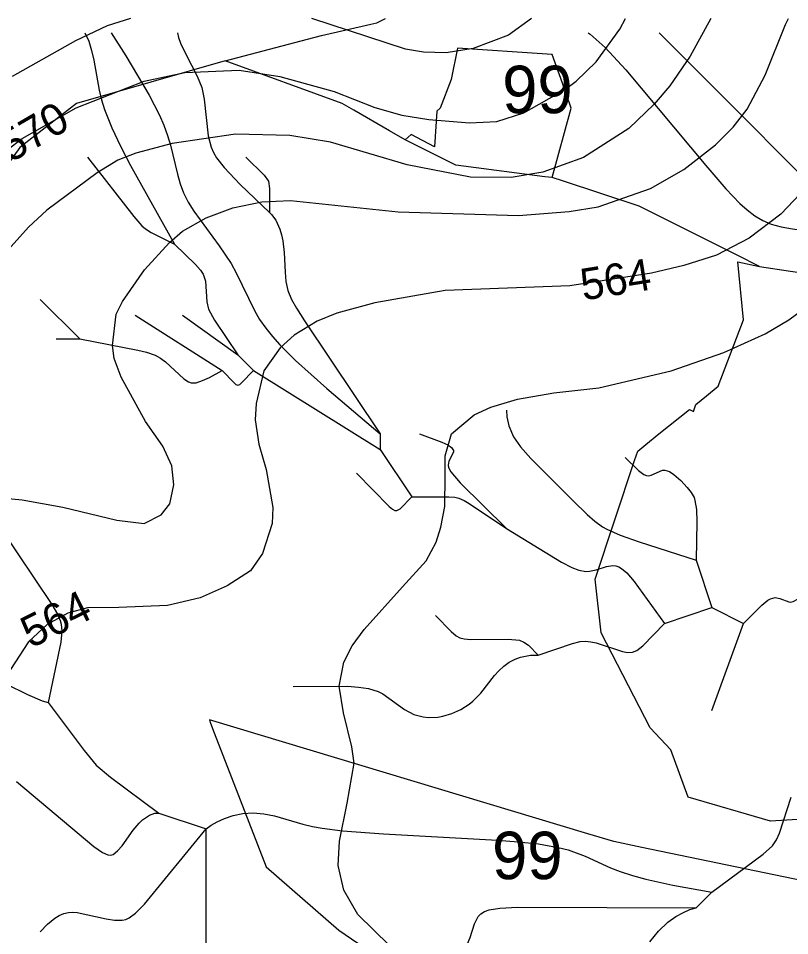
# Model space of a CAD drawing. Extents: x -709584 to -702006, y -1161789 to -1157496.
# Drawn here: x -705631.4 to -705387.4, y -1158170.8 to -1157880.6 of the extents above; entities that cross this region are included whole.
import ezdxf

# ---------------------------------------------------------------- set-up
doc = ezdxf.new("R2010")
doc.units = 0
for name, color, linetype in [('120_vrstevnice hlavní', 7, 'Continuous'), ('121_vrstevnice hlavní_popis', 7, 'Continuous'), ('122_vrstevnice základní', 7, 'Continuous'), ('408_BPEJ_linie', 7, 'Continuous'), ('409_BPEJ_popis', 7, 'Continuous'), ('411_akumulovaný odtok', 7, 'Continuous')]:
    doc.layers.add(name, color=color, linetype=linetype)

msp = doc.modelspace()

# ---------------------------------------------------------------- linework, layer by layer
at = {"layer": '120_vrstevnice hlavní'}
for points in [[(-705448.61, -1157894.33), (-705441.18, -1157884.03), (-705439.36, -1157880.61)], [(-705649.26, -1157932.94), (-705630.24, -1157918.64), (-705613.08, -1157908.92), (-705591.63, -1157900.48), (-705578.76, -1157897.76), (-705561.59, -1157897.05), (-705548.72, -1157899.05), (-705531.56, -1157903.77), (-705518.69, -1157908.78), (-705510.11, -1157911.21), (-705501.53, -1157912.64), (-705488.66, -1157913.64), (-705480.08, -1157913.21), (-705471.5, -1157910.49), (-705458.62, -1157903.2), (-705454.91, -1157900.48), (-705448.61, -1157894.33)]]:
    msp.add_lwpolyline(points, dxfattribs=at)
at = {"layer": '122_vrstevnice základní'}
for points in [[(-705412.37, -1157880.61), (-705418.87, -1157892.61), (-705425.3, -1157901.91), (-705430.31, -1157907.77), (-705438.32, -1157915.5), (-705452.62, -1157924.65), (-705465.49, -1157929.23), (-705475.5, -1157930.94), (-705488.37, -1157930.8), (-705508.39, -1157926.94), (-705532.71, -1157919.79), (-705545.58, -1157917.64), (-705562.74, -1157917.21), (-705582.76, -1157920.22), (-705594.2, -1157923.22), (-705599.92, -1157925.51), (-705606.5, -1157929.51), (-705622.38, -1157941.24), (-705628.24, -1157946.67), (-705643.83, -1157963.98)], [(-705639.11, -1158032.05), (-705630.24, -1158032.91), (-705617.37, -1158035.2), (-705600.21, -1158039.35), (-705591.63, -1158040.35), (-705586.19, -1158037.63), (-705583.48, -1158034.2), (-705582.19, -1158028.19), (-705582.9, -1158022.19), (-705585.76, -1158015.89), (-705591.2, -1158008.17), (-705598.92, -1157994.15), (-705601.07, -1157988.15), (-705601.64, -1157984.14), (-705600.49, -1157974.13), (-705598.49, -1157970.13), (-705591.48, -1157960.12), (-705583.62, -1157951.54), (-705579.47, -1157947.96), (-705572.03, -1157943.67), (-705563.6, -1157940.52), (-705554.44, -1157938.67), (-705545.29, -1157938.24), (-705511.25, -1157941.81), (-705473.21, -1157942.96), (-705457.2, -1157941.67), (-705448.04, -1157940.24), (-705431.45, -1157934.38), (-705420.87, -1157928.37), (-705410.86, -1157920.65), (-705405.28, -1157915.07), (-705400.85, -1157909.35), (-705395.13, -1157898.62), (-705388.69, -1157882.6), (-705387.77, -1157880.61)], [(-705595.99, -1157880.61), (-705603.35, -1157883.03), (-705613.37, -1157887.75), (-705633.39, -1157899.05)], [(-705469.1, -1157880.61), (-705476.36, -1157885.89), (-705487.51, -1157890.18), (-705496.09, -1157891.47), (-705503.25, -1157891.33), (-705508.97, -1157890.33), (-705538.58, -1157880.61)], [(-705384.12, -1157936.09), (-705390.26, -1157942.53), (-705400.28, -1157950.11), (-705410.57, -1157955.54), (-705420.87, -1157958.83), (-705431.17, -1157961.26), (-705456.91, -1157965.27), (-705496.38, -1157966.7), (-705518.69, -1157970.56), (-705530.7, -1157973.85), (-705536.85, -1157976.42), (-705544.15, -1157980.85), (-705548.58, -1157984.86), (-705553.73, -1157992.15), (-705556.16, -1158002.45), (-705556.45, -1158007.6), (-705555.3, -1158015.32), (-705553.01, -1158023.33), (-705550.87, -1158035.34), (-705551.15, -1158040.35), (-705554.16, -1158049.93), (-705558.02, -1158055.36), (-705565.31, -1158060.08), (-705573.89, -1158063.95), (-705584.19, -1158066.38), (-705599.64, -1158066.95), (-705609.56, -1158067.03), (-705615.76, -1158068.72), (-705622.31, -1158072.3), (-705628.19, -1158077.77), (-705633.91, -1158086.52)], [(-705513.97, -1158173.92), (-705523.98, -1158164.05), (-705528.42, -1158156.33), (-705530.27, -1158148.61), (-705529.84, -1158140.89), (-705527.36, -1158128.89), (-705525.23, -1158116.16), (-705525.89, -1158111), (-705528.59, -1158100.31), (-705529.93, -1158091.87), (-705528.42, -1158084.25), (-705525.84, -1158079.1), (-705521.98, -1158073.96), (-705509.86, -1158060.4), (-705502.42, -1158052.18), (-705499.29, -1158046.34), (-705497.72, -1158041.53), (-705496.48, -1158035), (-705496.43, -1158025.19), (-705496.4, -1158018.99), (-705494.38, -1158012.03), (-705487.23, -1158006.02), (-705481.94, -1158003.59), (-705473.5, -1158001.02), (-705462.06, -1157999.02), (-705447.76, -1157997.44), (-705424.87, -1157992.15), (-705408.28, -1157986.29), (-705395.13, -1157980.43), (-705387.69, -1157975.99), (-705378.39, -1157969.13)]]:
    msp.add_lwpolyline(points, dxfattribs=at)
at = {"layer": '408_BPEJ_linie'}
for points in [[(-705566, -1157894), (-705539.97, -1157887.17), (-705535.5, -1157886), (-705519.91, -1157882.43), (-705518, -1157882), (-705515.23, -1157880.61)], [(-705462.5, -1157931), (-705456.5, -1157909), (-705456.82, -1157908.08), (-705459.29, -1157901.11), (-705462.5, -1157892), (-705464.11, -1157891.89), (-705492.5, -1157890), (-705494.5, -1157900), (-705498, -1157909), (-705499.07, -1157909.97), (-705499.8, -1157921.27), (-705507.18, -1157917.35), (-705509, -1157919)], [(-705566, -1157894), (-705613, -1157907.5), (-705631, -1157921.5), (-705644, -1157939.5), (-705657, -1157971), (-705657.57, -1157971.68), (-705662, -1157977), (-705672.5, -1157984.5), (-705682, -1157989.5), (-705692, -1157992)], [(-705509, -1157919), (-705513.98, -1157916.14), (-705525.26, -1157909.65), (-705529, -1157907.5), (-705566, -1157894)], [(-705462.5, -1157931), (-705464.89, -1157930.69), (-705493, -1157927), (-705509, -1157919)], [(-705396.99, -1157959.13), (-705387.14, -1157960.6), (-705344.31, -1157966.75), (-705342.1, -1157967.07), (-705340.96, -1157964.64), (-705338.5, -1157965), (-705331.5, -1157954.5), (-705323.03, -1157927.4)], [(-705396.99, -1157959.13), (-705404, -1157955.5), (-705435, -1157940), (-705458.99, -1157932.15), (-705462.5, -1157931)], [(-705374.58, -1158133.41), (-705393.5, -1158134.5), (-705419.5, -1158127), (-705425, -1158112), (-705431.5, -1158105), (-705447, -1158075), (-705449, -1158058), (-705436.5, -1158020.48), (-705435.5, -1158017.5), (-705432.89, -1158015.4), (-705428.76, -1158012.08), (-705419.07, -1158004.29), (-705417.89, -1158004.98), (-705417.1, -1158002.7), (-705413.73, -1158000), (-705410, -1157997), (-705402, -1157976), (-705403.79, -1157957.62), (-705396.99, -1157959.13)], [(-705386.27, -1158152.78), (-705434.19, -1158142.83), (-705443, -1158141), (-705451.24, -1158138.52), (-705571, -1158102.5), (-705570.6, -1158103.54), (-705569.43, -1158106.57), (-705553, -1158149), (-705530, -1158169), (-705506, -1158185.5), (-705484, -1158191.5), (-705448.5, -1158180), (-705427.5, -1158176), (-705380.15, -1158179.83), (-705380.97, -1158158.06), (-705377.08, -1158158.45), (-705378, -1158154.5), (-705386.27, -1158152.78)]]:
    msp.add_lwpolyline(points, dxfattribs=at)
at = {"layer": '411_akumulovaný odtok'}
for p, q in [((-705624.49, -1157969.5), (-705611.99, -1157982)), ((-705594.49, -1157974.5), (-705566.99, -1157992)), ((-705579.49, -1157974.5), (-705561.99, -1157987)), ((-705619.49, -1157982), (-705611.99, -1157982)), ((-705561.99, -1157987), (-705556.99, -1157992)), ((-705556.99, -1157992), (-705516.99, -1158017)), ((-705516.99, -1158012), (-705516.99, -1158017)), ((-705516.99, -1158017), (-705506.99, -1158032)), ((-705416.99, -1158052), (-705411.99, -1158067)), ((-705426.99, -1158072), (-705411.99, -1158067)), ((-705411.99, -1158067), (-705401.99, -1158072)), ((-705411.99, -1158099.5), (-705401.99, -1158072)), ((-705586.99, -1158132), (-705571.99, -1158137)), ((-705571.99, -1158182), (-705571.99, -1158137)), ((-705416.99, -1158162), (-705411.99, -1158157))]:
    msp.add_line(p, q, dxfattribs=at)
for points in [[(-705610.35, -1157885.16), (-705609.15, -1157887.83), (-705608.24, -1157890.79), (-705607.55, -1157893.86), (-705605.84, -1157903.3), (-705605.1, -1157906.43), (-705604.19, -1157909.41), (-705601.88, -1157915.25), (-705599.15, -1157920.99), (-705595.91, -1157927.19), (-705581.99, -1157952)], [(-705602.1, -1157885.16), (-705597.38, -1157892.5), (-705590, -1157904.9), (-705586.77, -1157911.2), (-705585.38, -1157914.41), (-705584.19, -1157917.67), (-705583.3, -1157920.73), (-705581.1, -1157929.95), (-705580.22, -1157932.94), (-705579.13, -1157935.84), (-705577.65, -1157938.77), (-705575.92, -1157941.6), (-705567.88, -1157952.53), (-705564.09, -1157958.18), (-705562.5, -1157961.08), (-705556.74, -1157972.99), (-705555.1, -1157975.83), (-705553.16, -1157978.62), (-705551.02, -1157981.28), (-705548.72, -1157983.84), (-705543.73, -1157988.83), (-705533.79, -1157997.7), (-705516.99, -1158012)], [(-705581.08, -1157885.16), (-705580.76, -1157886.64), (-705580.1, -1157888.44), (-705578.44, -1157891.95), (-705574.82, -1157898.87), (-705573.42, -1157902.46), (-705572.61, -1157906.21), (-705571.41, -1157917.78), (-705570.47, -1157921.39), (-705569.68, -1157923.09), (-705568.7, -1157924.7), (-705566.35, -1157927.78), (-705561.24, -1157933.14), (-705551.99, -1157942)], [(-705451.21, -1157885.16), (-705450.53, -1157885.63), (-705445.81, -1157889.81), (-705439.23, -1157896.9), (-705413.99, -1157927.19), (-705407.59, -1157934.56), (-705403.16, -1157939.13), (-705400.85, -1157941.21), (-705398.44, -1157943.06), (-705395.87, -1157944.6), (-705393.24, -1157945.69), (-705390.13, -1157946.55), (-705386.54, -1157947.24), (-705374.72, -1157948.9), (-705367.77, -1157950.08), (-705363.5, -1157951.22), (-705362.35, -1157951.68), (-705361.99, -1157952)], [(-705428.65, -1157885.16), (-705361.99, -1157952)], [(-705609.49, -1157924.5), (-705594.93, -1157943.28), (-705592.36, -1157946.24), (-705591.21, -1157947.2), (-705589.35, -1157948.37), (-705581.99, -1157952)], [(-705559.49, -1157924.5), (-705553.67, -1157930.25), (-705552.26, -1157932.12), (-705551.94, -1157934.38), (-705551.99, -1157942)], [(-705551.99, -1157942), (-705551.29, -1157942.62), (-705549.99, -1157944.43), (-705548.66, -1157947.33), (-705548.13, -1157949.12), (-705547.74, -1157950.99), (-705547.29, -1157954.68), (-705547.05, -1157960.87), (-705546.75, -1157963.85), (-705546.12, -1157966.74), (-705544.96, -1157969.57), (-705543.46, -1157972.3), (-705540.93, -1157976.3), (-705516.99, -1158012)], [(-705581.99, -1157952), (-705575.4, -1157958.42), (-705573.79, -1157960.25), (-705572.93, -1157961.56), (-705572.22, -1157963.76), (-705571.79, -1157970.27), (-705571.23, -1157972.59), (-705569.32, -1157976.11), (-705561.99, -1157987)], [(-705611.99, -1157982), (-705593.67, -1157985.58), (-705590.83, -1157986.24), (-705588.11, -1157987.15), (-705586.43, -1157988.07), (-705584.88, -1157989.28), (-705579.06, -1157994.65), (-705577.57, -1157995.6), (-705576.78, -1157995.87), (-705575.2, -1157995.85), (-705573.19, -1157995.2), (-705571, -1157994.19), (-705566.99, -1157992)], [(-705566.99, -1157992), (-705563.19, -1157995.87), (-705562.59, -1157996.38), (-705561.99, -1157996.62), (-705561.39, -1157996.38), (-705560.79, -1157995.87), (-705556.99, -1157992)], [(-705476.99, -1158004.5), (-705476.94, -1158006.63), (-705476.29, -1158009.53), (-705474.73, -1158012.93), (-705472.57, -1158016.14), (-705469.25, -1158019.82), (-705455.95, -1158033.22), (-705451.45, -1158037.58), (-705449.1, -1158039.61), (-705446.62, -1158041.41), (-705445.28, -1158042.17), (-705441.02, -1158044.06), (-705435.08, -1158046.15), (-705416.99, -1158052)], [(-705504.49, -1158012), (-705497.46, -1158014.66), (-705495.57, -1158015.53), (-705494.36, -1158016.35), (-705493.76, -1158017.31), (-705493.79, -1158017.81), (-705495.21, -1158020.72), (-705495.48, -1158021.96), (-705495.36, -1158022.65), (-705494.64, -1158024.04), (-705491.61, -1158027.5), (-705476.99, -1158042)], [(-705439.49, -1158019.5), (-705435.29, -1158023.61), (-705433.5, -1158024.85), (-705432.68, -1158025.2), (-705431.97, -1158025.28), (-705431.25, -1158025.15), (-705427.64, -1158023.55), (-705426.92, -1158023.48), (-705425.47, -1158023.93), (-705424.03, -1158024.91), (-705421.87, -1158026.83), (-705419.82, -1158029), (-705418.61, -1158030.54), (-705417.68, -1158032.19), (-705417.37, -1158033.08), (-705416.92, -1158035.92), (-705416.82, -1158039.91), (-705416.99, -1158052)], [(-705524.49, -1158024.5), (-705514.07, -1158035), (-705513.03, -1158035.9), (-705512.33, -1158036.29), (-705511.65, -1158036.32), (-705510.65, -1158035.76), (-705506.99, -1158032)], [(-705506.99, -1158032), (-705495.23, -1158031.95), (-705493.32, -1158032.09), (-705492.09, -1158032.35), (-705490.39, -1158033.1), (-705488.76, -1158034.09), (-705476.99, -1158042)], [(-705636.99, -1158042), (-705620.85, -1158065.98), (-705619.06, -1158069.02), (-705618.15, -1158071.1), (-705617.86, -1158072.18), (-705617.68, -1158074.43), (-705618.03, -1158077.93), (-705621.99, -1158097)], [(-705476.99, -1158042), (-705459.58, -1158052.58), (-705456.3, -1158054.31), (-705454.1, -1158055.17), (-705451.88, -1158055.57), (-705450.79, -1158055.5), (-705448.6, -1158055.01), (-705445.37, -1158054.02), (-705443.32, -1158053.67), (-705442.36, -1158053.75), (-705441.45, -1158054.06), (-705440.59, -1158054.58), (-705438.96, -1158056.01), (-705436.65, -1158058.73), (-705426.99, -1158072)], [(-705401.99, -1158072), (-705396.2, -1158066.17), (-705394.32, -1158064.67), (-705393.53, -1158064.23), (-705392, -1158063.84), (-705390.58, -1158064.15), (-705387.73, -1158065.2), (-705387.02, -1158065.23), (-705386.26, -1158065.06), (-705384.73, -1158064.24), (-705379.25, -1158059.57), (-705376.66, -1158057.92), (-705373.74, -1158057.17), (-705366.37, -1158056.79), (-705364.01, -1158056.43), (-705362.76, -1158056.07), (-705361.55, -1158055.56), (-705359.5, -1158054.3), (-705356.99, -1158052)], [(-705499.49, -1158069.5), (-705494.55, -1158074.59), (-705492.94, -1158075.89), (-705491.78, -1158076.51), (-705490.44, -1158076.86), (-705488.3, -1158077.04), (-705476.42, -1158076.98), (-705472.85, -1158077.3), (-705471.49, -1158077.88), (-705470.08, -1158078.92), (-705466.99, -1158082)], [(-705466.99, -1158082), (-705456.15, -1158078.3), (-705453.65, -1158077.72), (-705451.98, -1158077.58), (-705450.31, -1158077.78), (-705448.64, -1158078.18), (-705440.32, -1158080.85), (-705438.72, -1158081.15), (-705437.19, -1158081.11), (-705435.78, -1158080.54), (-705433.82, -1158079.05), (-705426.99, -1158072)], [(-705544.49, -1158092), (-705527.27, -1158091.89), (-705523.86, -1158092.11), (-705520.61, -1158092.6), (-705517.55, -1158093.56), (-705516.09, -1158094.32), (-705509.22, -1158099.22), (-705506.33, -1158100.78), (-705503.36, -1158101.55), (-705501.82, -1158101.71), (-705498.69, -1158101.63), (-705497.14, -1158101.38), (-705494.24, -1158100.49), (-705491.45, -1158099.19), (-705488.83, -1158097.55), (-705487.61, -1158096.59), (-705485.14, -1158094.09), (-705480.74, -1158088.44), (-705479.4, -1158086.96), (-705477.85, -1158085.53), (-705476.13, -1158084.26), (-705474.29, -1158083.26), (-705472.55, -1158082.62), (-705469.36, -1158082), (-705466.99, -1158082)], [(-705635.37, -1158091.1), (-705628.54, -1158094.52), (-705623.85, -1158096.44), (-705621.99, -1158097)], [(-705621.99, -1158097), (-705610.62, -1158112.24), (-705606.8, -1158116.81), (-705602.22, -1158120.64), (-705586.99, -1158132)], [(-705631.99, -1158122), (-705607.58, -1158142.56), (-705604.83, -1158144.49), (-705603.07, -1158145.23), (-705602.24, -1158145.28), (-705601.47, -1158145.04), (-705600.01, -1158143.92), (-705598.62, -1158142.3), (-705595.14, -1158137.35), (-705593.21, -1158135.14), (-705592.12, -1158134.13), (-705589.9, -1158132.63), (-705588.24, -1158132.05), (-705586.99, -1158132)], [(-705411.99, -1158157), (-705395.8, -1158144.95), (-705392.84, -1158142.34), (-705391.58, -1158140.44), (-705390.67, -1158138.3), (-705386.99, -1158127)], [(-705571.99, -1158137), (-705570.38, -1158135.76), (-705568.56, -1158134.73), (-705566.21, -1158133.65), (-705563.45, -1158132.71), (-705560.37, -1158132.09), (-705557.1, -1158131.95), (-705553.74, -1158132.24), (-705550.39, -1158132.87), (-705541.46, -1158135.45), (-705538.41, -1158136.18), (-705535.28, -1158136.75), (-705528.89, -1158137.56), (-705515.87, -1158138.55), (-705479.85, -1158140.56), (-705473.34, -1158141.05), (-705466.91, -1158141.73), (-705460.6, -1158142.82), (-705457.53, -1158143.63), (-705452.09, -1158145.66), (-705444.08, -1158149.28), (-705441.06, -1158150.47), (-705437.18, -1158151.74), (-705432.97, -1158152.89), (-705424.42, -1158154.82), (-705411.99, -1158157)], [(-705624.49, -1158169.5), (-705622.21, -1158167.15), (-705619.84, -1158165.23), (-705618.49, -1158164.38), (-705617.07, -1158163.75), (-705615.59, -1158163.38), (-705614.17, -1158163.29), (-705612.86, -1158163.42), (-705603.61, -1158165.46), (-705601.03, -1158165.86), (-705598.58, -1158165.86), (-705597.44, -1158165.61), (-705596.35, -1158165.13), (-705594.35, -1158163.66), (-705591.56, -1158160.78), (-705571.99, -1158137)], [(-705496.99, -1158187), (-705493.56, -1158181.5), (-705490.22, -1158175.32), (-705488.48, -1158171.37), (-705487.07, -1158167.06), (-705485.93, -1158164.73), (-705485.13, -1158163.83), (-705483.93, -1158163.07), (-705482.48, -1158162.56), (-705479.14, -1158162.01), (-705473.56, -1158161.78), (-705416.99, -1158162)], [(-705431.63, -1158172.71), (-705428.94, -1158169.33), (-705425.96, -1158166.54), (-705423.38, -1158164.72), (-705420.97, -1158163.39), (-705418.96, -1158162.5), (-705416.99, -1158162)]]:
    msp.add_lwpolyline(points, dxfattribs=at)

# ---------------------------------------------------------------- texts
at = {"layer": '121_vrstevnice hlavní_popis'}
for s, rotation, p in [('570', 30.2287, (-705633.75, -1157926.35)), ('564', 9.1844, (-705452.75, -1157969.89)), ('564', 26.2675, (-705627.42, -1158079.97))]:
    msp.add_text(s, height=10, rotation=rotation, dxfattribs=at).set_placement(p)
at = {"layer": '409_BPEJ_popis'}
for p in [(-705478.36, -1157910.61), (-705481.56, -1158152.88)]:
    msp.add_text('99', height=15, dxfattribs=at).set_placement(p)

doc.saveas('drawing.dxf')
